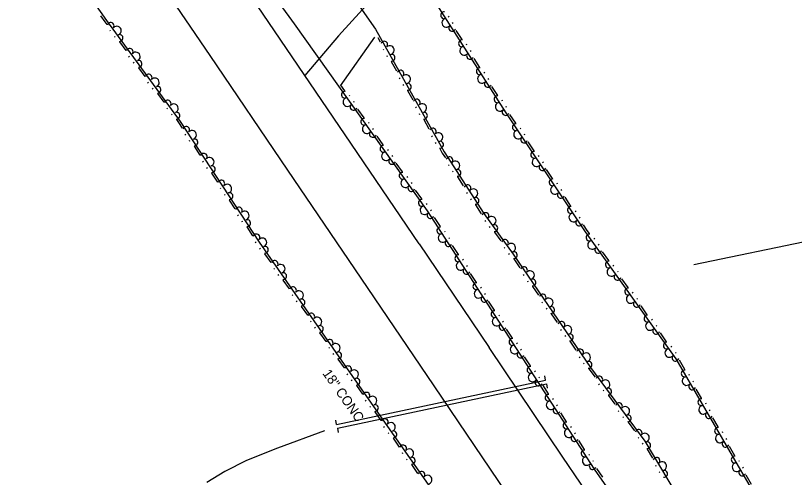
# Model space of a CAD drawing. Extents: x 2030130 to 2036320, y 723205 to 762423.
# Drawn here: x 2032827.6 to 2033126.1, y 761768 to 761944.8 of the extents above; entities that cross this region are included whole.
import ezdxf

# ---------------------------------------------------------------- set-up
doc = ezdxf.new("R2010")
doc.units = 0
for name, color, linetype in [('Draft_Station Labels Major', 7, 'Continuous'), ('Draft_Station Tics Major', 7, 'Continuous'), ('Draft_Station Tics Minor', 7, 'Continuous'), ('Old_Level_26', 7, 'Continuous'), ('Prop Alignment Horizontal', 7, 'Continuous')]:
    doc.layers.add(name, color=color, linetype=linetype)

msp = doc.modelspace()

# ---------------------------------------------------------------- linework, layer by layer
at = {"layer": 'Draft_Station Labels Major'}
for p, q in [((2032951.33, 761937.1), (2032938.5, 761921.91)), ((2032982.25, 761857.44), (2033009.06, 761817.74)), ((2032959.96, 761844.28), (2032987.95, 761803.12))]:
    msp.add_line(p, q, dxfattribs=at)
for points in [[(2032982.25, 761857.44), (2032953.98, 761899.13), (2032895.43, 761985.31), (2032867.48, 762026.64), (2032839.86, 762067.31), (2032810.94, 762109.31), (2032783.52, 762149.89), (2032755.69, 762190.54), (2032727.21, 762232.52), (2032699.29, 762273.24), (2032670.84, 762315.05), (2032643.99, 762354.39), (2032615.89, 762395.7), (2032597.19, 762422.99)], [(2032578.53, 762404.38), (2032622.03, 762340.46), (2032649.81, 762299.71), (2032677.92, 762258.76), (2032706.15, 762217.66), (2032734.05, 762176.43), (2032762.1, 762135.36), (2032790.25, 762094.19), (2032818.14, 762052.99), (2032846.2, 762011.84), (2032874.09, 761970.67), (2032902.04, 761929.59), (2032931.85, 761885.67), (2032959.96, 761844.28)], [(2032951.33, 761937.1), (2032972.48, 761960.26), (2032985.71, 761977.44)], [(2033317.86, 761363.04), (2033290.43, 761403.19), (2033260.47, 761446.88), (2033232.75, 761487.83), (2033204.6, 761528.87), (2033176.73, 761570.42), (2033148.96, 761611.47), (2033120.54, 761652.92), (2033093.45, 761693.44), (2033064.45, 761735.88), (2033037.38, 761775.77), (2033009.06, 761817.74)], [(2032987.95, 761803.12), (2033043.65, 761720.79), (2033056.64, 761702.34), (2033057.8, 761696.58), (2033076.72, 761668.89), (2033082.75, 761662.9), (2033099.45, 761638.44), (2033127.47, 761597.33), (2033155.33, 761556.18), (2033183.52, 761515.12), (2033211.27, 761473.78), (2033239.33, 761432.83), (2033268.78, 761389.51), (2033297.27, 761347.85)]]:
    msp.add_lwpolyline(points, dxfattribs=at)
at = {"layer": 'Draft_Station Tics Major'}
msp.add_line((2032952.18, 761917.95), (2032965.29, 761936.63), dxfattribs=at)
for points in [[(2033121.18, 761743.95), (2033080.74, 761813.47), (2033046.05, 761862.02), (2033015.65, 761907.58), (2032980.17, 761963.3), (2032941.81, 762027.2), (2032908.21, 762064.45), (2032877.87, 762105.34)], [(2033107.4, 761688.4), (2033049.51, 761771.21), (2032985.52, 761870.07), (2032934.46, 761941.71), (2032872.35, 762027.01), (2032832.35, 762090.98)], [(2032857.5, 762090.26), (2032871.14, 762073.87), (2032878.45, 762062.18), (2032888.1, 762049.28), (2032898.38, 762032.64), (2032910.79, 762015.75), (2032922.64, 761999.26), (2032936.88, 761980.71), (2032951.77, 761959.4), (2032965.55, 761939.68), (2032981.68, 761910.94), (2032991.86, 761892.63), (2033007.03, 761869.02), (2033018.32, 761853.44), (2033031.66, 761833.88), (2033047.89, 761810.12), (2033068.77, 761781.86), (2033086.33, 761752.31)], [(2032987.59, 761762.73), (2032957.8, 761805.4), (2032921.13, 761858.06), (2032890.88, 761904.34), (2032862.59, 761942.95), (2032834.05, 761983.65), (2032801.35, 762033.01), (2032781.96, 762059.34)], [(2032862.7, 761941.41), (2032861.92, 761942.47), (2032860.31, 761944.77)], [(2032993.78, 761944.22), (2032993.56, 761944.57)], [(2032995.32, 761941.81), (2032995.1, 761942.15)], [(2032864.06, 761938.85), (2032863.82, 761939.18)], [(2032998.72, 761935.7), (2032996.52, 761939.16)], [(2032865.76, 761936.54), (2032865.52, 761936.87)], [(2032966.46, 761936.39), (2032967.39, 761934.73)], [(2032869.97, 761931.49), (2032867.54, 761934.8)], [(2033000.61, 761933.5), (2033000.39, 761933.85)], [(2032968.44, 761932.03), (2032968.64, 761931.67)], [(2033002.15, 761931.08), (2033001.93, 761931.43)], [(2032871.33, 761928.93), (2032871.09, 761929.26)], [(2032969.84, 761929.53), (2032970.04, 761929.17)], [(2032971.6, 761927.22), (2032973.61, 761923.65)], [(2033005.55, 761924.98), (2033003.35, 761928.44)], [(2032873.03, 761926.61), (2032872.79, 761926.95)], [(2032877.24, 761921.56), (2032874.82, 761924.87)], [(2033007.44, 761922.78), (2033007.21, 761923.12)], [(2032878.61, 761919.01), (2032878.36, 761919.34)], [(2032953.77, 761916.03), (2032952.21, 761918.22)], [(2032974.66, 761920.94), (2032974.86, 761920.59)], [(2032976.06, 761918.44), (2032976.26, 761918.08)], [(2033008.98, 761920.36), (2033008.76, 761920.7)], [(2032880.3, 761916.69), (2032880.06, 761917.02)], [(2032977.83, 761916.14), (2032979.83, 761912.56)], [(2033012.38, 761914.25), (2033010.17, 761917.71)], [(2032884.51, 761911.64), (2032882.09, 761914.95)], [(2032955.77, 761913.93), (2032955.53, 761914.26)], [(2033014.26, 761912.05), (2033014.04, 761912.4)], [(2032885.88, 761909.08), (2032885.64, 761909.41)], [(2032957.44, 761911.59), (2032957.2, 761911.92)], [(2032980.88, 761909.86), (2032981.08, 761909.5)], [(2033015.81, 761909.63), (2033015.58, 761909.98)], [(2032887.58, 761906.77), (2032887.33, 761907.1)], [(2032961.15, 761905.67), (2032958.77, 761909.01)], [(2032982.27, 761907.35), (2032982.47, 761906.99)], [(2033019.29, 761903.61), (2033017.01, 761907.02)], [(2032891.64, 761901.67), (2032890.2, 761903.88), (2032889.36, 761905.02)], [(2032963.15, 761903.58), (2032962.91, 761903.91)], [(2032984.02, 761905.04), (2032986.01, 761901.46)], [(2032964.82, 761901.24), (2032964.58, 761901.57)], [(2033021.22, 761901.45), (2033021, 761901.79)], [(2032892.87, 761899.04), (2032892.65, 761899.39)], [(2032968.53, 761895.32), (2032966.15, 761898.66)], [(2032987.05, 761898.75), (2032987.25, 761898.39)], [(2033022.82, 761899.06), (2033022.59, 761899.4)], [(2032894.44, 761896.64), (2032894.22, 761896.98)], [(2032898.37, 761891.37), (2032896.13, 761894.81)], [(2032988.44, 761896.24), (2032988.64, 761895.88)], [(2033026.35, 761893.03), (2033024.07, 761896.44)], [(2032970.53, 761893.22), (2032970.29, 761893.56)], [(2032972.2, 761890.88), (2032971.96, 761891.22)], [(2032990.2, 761893.93), (2032991.15, 761892.2), (2032992.33, 761890.37)], [(2033028.28, 761890.87), (2033028.05, 761891.21)], [(2032899.6, 761888.75), (2032899.38, 761889.09)], [(2032975.91, 761884.97), (2032973.53, 761888.31)], [(2033029.87, 761888.48), (2033029.64, 761888.83)], [(2032901.17, 761886.34), (2032900.95, 761886.69)], [(2032993.54, 761887.73), (2032993.76, 761887.39)], [(2032995.09, 761885.32), (2032995.31, 761884.97)], [(2033033.4, 761882.46), (2033031.13, 761885.87)], [(2032905.1, 761881.07), (2032902.86, 761884.51)], [(2032977.91, 761882.87), (2032977.67, 761883.2)], [(2032996.99, 761883.12), (2032999.21, 761879.67)], [(2032979.58, 761880.53), (2032979.34, 761880.87)], [(2033035.34, 761880.3), (2033035.11, 761880.64)], [(2032906.33, 761878.45), (2032906.11, 761878.79)], [(2032907.9, 761876.05), (2032907.68, 761876.39)], [(2032983.29, 761874.62), (2032980.91, 761877.96)], [(2033000.42, 761877.04), (2033000.64, 761876.69)], [(2033036.93, 761877.91), (2033036.7, 761878.25)], [(2032911.84, 761870.78), (2032909.59, 761874.21)], [(2033001.97, 761874.62), (2033002.19, 761874.28)], [(2033040.46, 761871.88), (2033038.18, 761875.29)], [(2032985.29, 761872.52), (2032985.05, 761872.85)], [(2032986.96, 761870.11), (2032986.74, 761870.46)], [(2033003.87, 761872.43), (2033006.08, 761868.98)], [(2032913.06, 761868.15), (2032912.84, 761868.49)], [(2032990.41, 761864.04), (2032988.18, 761867.48)], [(2033042.39, 761869.72), (2033042.17, 761870.06)], [(2033043.98, 761867.33), (2033043.76, 761867.67)], [(2032914.63, 761865.75), (2032914.41, 761866.09)], [(2033007.44, 761866.36), (2033007.68, 761866.03)], [(2033047.54, 761861.35), (2033046.72, 761862.49), (2033045.24, 761864.72)], [(2032918.57, 761860.48), (2032916.32, 761863.91)], [(2032992.31, 761861.85), (2032992.09, 761862.2)], [(2033009.12, 761864.04), (2033009.37, 761863.7)], [(2033011.14, 761861.95), (2033013.55, 761858.63)], [(2032993.87, 761859.44), (2032993.64, 761859.79)], [(2033049.54, 761859.25), (2033049.3, 761859.59)], [(2032919.79, 761857.85), (2032919.57, 761858.2)], [(2032921.44, 761855.46), (2032921.21, 761855.79)], [(2032997.31, 761853.37), (2032995.08, 761856.81)], [(2033014.9, 761856.07), (2033015.14, 761855.74)], [(2033051.21, 761856.92), (2033050.97, 761857.25)], [(2032925.53, 761850.31), (2032923.19, 761853.67)], [(2033016.58, 761853.74), (2033016.82, 761853.41)], [(2033054.93, 761851.01), (2033052.54, 761854.34)], [(2032999.22, 761851.18), (2032998.99, 761851.52)], [(2033018.55, 761851.65), (2033020.86, 761848.26)], [(2032926.83, 761847.72), (2032926.6, 761848.05)], [(2033000.78, 761848.77), (2033000.55, 761849.11)], [(2033056.93, 761848.91), (2033056.69, 761849.24)], [(2033058.6, 761846.58), (2033058.36, 761846.91)], [(2032928.47, 761845.36), (2032928.24, 761845.7)], [(2032932.56, 761840.21), (2032930.22, 761843.57)], [(2033004.22, 761842.69), (2033001.99, 761846.14)], [(2033022.14, 761845.66), (2033022.37, 761845.32)], [(2033062.32, 761840.66), (2033059.93, 761844)], [(2033006.12, 761840.51), (2033005.9, 761840.85)], [(2033023.75, 761843.29), (2033023.99, 761842.95)], [(2033025.71, 761841.15), (2033028.02, 761837.76)], [(2032933.86, 761837.62), (2032933.63, 761837.95)], [(2033007.68, 761838.1), (2033007.46, 761838.44)], [(2033064.32, 761838.57), (2033064.08, 761838.9)], [(2032935.5, 761835.26), (2032935.27, 761835.6)], [(2033011.13, 761832.02), (2033008.9, 761835.46)], [(2033029.3, 761835.16), (2033029.53, 761834.82)], [(2033065.99, 761836.23), (2033065.75, 761836.56)], [(2032939.59, 761830.11), (2032937.25, 761833.48)], [(2033030.92, 761832.78), (2033031.15, 761832.45)], [(2033069.71, 761830.32), (2033067.32, 761833.66)], [(2033013.03, 761829.83), (2033012.81, 761830.18)], [(2033032.88, 761830.65), (2033035.19, 761827.26)], [(2033071.71, 761828.22), (2033071.47, 761828.56)], [(2032940.89, 761827.52), (2032940.66, 761827.86)], [(2032942.53, 761825.17), (2032942.3, 761825.5)], [(2033014.59, 761827.43), (2033014.37, 761827.77)], [(2033073.38, 761825.89), (2033073.14, 761826.22)], [(2032946.62, 761820.02), (2032944.28, 761823.38)], [(2033018.03, 761821.35), (2033015.81, 761824.79)], [(2033036.47, 761824.66), (2033036.7, 761824.32)], [(2033077.1, 761819.97), (2033074.71, 761823.31)], [(2033038.09, 761822.29), (2033038.32, 761821.95)], [(2033040.05, 761820.15), (2033042.36, 761816.76)], [(2032947.92, 761817.43), (2032947.69, 761817.76)], [(2033019.94, 761819.16), (2033019.72, 761819.51)], [(2033021.5, 761816.75), (2033021.28, 761817.1)], [(2033079.1, 761817.88), (2033078.86, 761818.21)], [(2032949.57, 761815.07), (2032949.33, 761815.41)], [(2033024.94, 761810.67), (2033022.71, 761814.12)], [(2033043.64, 761814.16), (2033043.87, 761813.82)], [(2033080.77, 761815.54), (2033080.53, 761815.87)], [(2032953.65, 761809.92), (2032951.31, 761813.29)], [(2033045.26, 761811.79), (2033045.49, 761811.45)], [(2033084.11, 761809.3), (2033082.05, 761812.84)], [(2032954.95, 761807.33), (2032954.72, 761807.66)], [(2033026.85, 761808.49), (2033026.62, 761808.83)], [(2033047.24, 761809.63), (2033049.67, 761806.33)], [(2032956.6, 761804.97), (2032956.36, 761805.31)], [(2033028.41, 761806.08), (2033028.18, 761806.42)], [(2033085.91, 761807.02), (2033085.71, 761807.38)], [(2033087.36, 761804.54), (2033087.15, 761804.9)], [(2032960.69, 761799.83), (2032958.34, 761803.19)], [(2033031.85, 761800), (2033029.62, 761803.45)], [(2033051.05, 761803.78), (2033051.29, 761803.45)], [(2033090.51, 761798.31), (2033088.44, 761801.85)], [(2033052.76, 761801.47), (2033053, 761801.14)], [(2033054.79, 761799.4), (2033057.23, 761796.1)], [(2032961.99, 761797.24), (2032961.76, 761797.57)], [(2033033.75, 761797.82), (2033033.53, 761798.16)], [(2033035.31, 761795.41), (2033035.09, 761795.75)], [(2033092.31, 761796.03), (2033092.1, 761796.39)], [(2032963.64, 761794.88), (2032963.4, 761795.22)], [(2032967.73, 761789.74), (2032965.38, 761793.1)], [(2033038.76, 761789.33), (2033036.53, 761792.77)], [(2033058.6, 761793.55), (2033058.85, 761793.22)], [(2033093.75, 761793.55), (2033093.54, 761793.91)], [(2033060.31, 761791.24), (2033060.55, 761790.91)], [(2033096.9, 761787.32), (2033094.84, 761790.86)], [(2032969.04, 761787.15), (2032968.8, 761787.49)], [(2033040.66, 761787.14), (2033040.44, 761787.49)], [(2033062.34, 761789.17), (2033064.78, 761785.87)], [(2032970.68, 761784.8), (2032970.45, 761785.13)], [(2033042.22, 761784.73), (2033042, 761785.08)], [(2033098.7, 761785.04), (2033098.49, 761785.4)], [(2032974.77, 761779.65), (2032972.42, 761783.01)], [(2033045.67, 761778.66), (2033043.44, 761782.1)], [(2033066.16, 761783.32), (2033066.4, 761782.99)], [(2033067.78, 761781.11), (2033067.99, 761780.75)], [(2033100.14, 761782.56), (2033099.94, 761782.92)], [(2033069.6, 761778.85), (2033071.7, 761775.32)], [(2033103.29, 761776.33), (2033101.23, 761779.88)], [(2032976.08, 761777.06), (2032975.84, 761777.4)], [(2032977.72, 761774.71), (2032977.49, 761775.04)], [(2033047.57, 761776.47), (2033047.35, 761776.81)], [(2032981.81, 761769.56), (2032979.47, 761772.92)], [(2033049.13, 761774.06), (2033048.91, 761774.4)], [(2033072.81, 761772.65), (2033073.02, 761772.29)], [(2033105.09, 761774.06), (2033104.89, 761774.41)], [(2033106.54, 761771.58), (2033106.33, 761771.93)], [(2033052.69, 761768.1), (2033050.34, 761771.46)], [(2033074.28, 761770.18), (2033074.49, 761769.83)], [(2033109.69, 761765.34), (2033107.62, 761768.89)]]:
    msp.add_lwpolyline(points, dxfattribs=at)
for centre, radius, start, end in [((2032991.86, 761944.95), 1.3, 83.2553, 284.0518), ((2032864.08, 761940.9), 1.3, 324.6678, 165.4643), ((2032992.71, 761942.09), 1.69, 108.4506, 316.523), ((2032866.44, 761939.07), 1.69, 292.1966, 140.2691), ((2032994.94, 761940.1), 1.3, 140.9217, 341.7183), ((2032867.48, 761936.27), 1.3, 267.0013, 107.7979), ((2032968.91, 761933.7), 1.3, 317.7422, 158.5388), ((2032971.03, 761931.6), 1.69, 285.271, 133.3435), ((2032998.69, 761934.22), 1.3, 83.2553, 284.0518), ((2032999.54, 761931.36), 1.69, 108.4506, 316.523), ((2032871.36, 761930.98), 1.3, 324.6678, 165.4643), ((2032873.71, 761929.15), 1.69, 292.1966, 140.2691), ((2032971.72, 761928.7), 1.3, 260.0757, 100.8723), ((2033001.77, 761929.38), 1.3, 140.9217, 341.7183), ((2032874.75, 761926.35), 1.3, 267.0013, 107.7979), ((2033005.52, 761923.5), 1.3, 83.2553, 284.0518), ((2032878.63, 761921.06), 1.3, 324.6678, 165.4643), ((2032975.13, 761922.62), 1.3, 317.7422, 158.5388), ((2032977.25, 761920.52), 1.69, 285.271, 133.3435), ((2033006.37, 761920.64), 1.69, 108.4506, 316.523), ((2032880.99, 761919.23), 1.69, 292.1966, 140.2691), ((2032977.94, 761917.61), 1.3, 260.0757, 100.8723), ((2033008.6, 761918.66), 1.3, 140.9217, 341.7183), ((2032882.02, 761916.43), 1.3, 267.0013, 107.7979), ((2032953.82, 761914.55), 1.3, 86.2505, 287.047), ((2032885.9, 761911.13), 1.3, 324.6678, 165.4643), ((2032954.82, 761911.73), 1.69, 111.4457, 319.5182), ((2032981.35, 761911.53), 1.3, 317.7422, 158.5388), ((2033012.34, 761912.78), 1.3, 83.2553, 284.0518), ((2032888.26, 761909.3), 1.69, 292.1966, 140.2691), ((2032957.15, 761909.87), 1.3, 143.9169, 344.7135), ((2032983.47, 761909.42), 1.69, 285.0101, 133.0826), ((2033013.19, 761909.91), 1.69, 108.4506, 316.523), ((2032889.29, 761906.5), 1.3, 267.0013, 107.7979), ((2032984.14, 761906.51), 1.3, 259.8148, 100.6114), ((2033015.43, 761907.93), 1.3, 140.9217, 341.7183), ((2032961.2, 761904.2), 1.3, 86.2505, 287.047), ((2033019.29, 761902.13), 1.3, 84.4785, 285.2751), ((2032893, 761901.09), 1.3, 321.6062, 162.4027), ((2032895.26, 761899.14), 1.69, 289.135, 137.2075), ((2032962.2, 761901.38), 1.69, 111.4457, 319.5182), ((2032964.53, 761899.52), 1.3, 143.9169, 344.7135), ((2032987.53, 761900.42), 1.3, 317.4813, 158.2778), ((2033020.2, 761899.29), 1.69, 109.6738, 317.7463), ((2032896.14, 761896.28), 1.3, 263.9397, 104.7363), ((2032989.64, 761898.31), 1.69, 285.0101, 133.0826), ((2033022.48, 761897.35), 1.3, 142.145, 342.9416), ((2032968.58, 761893.84), 1.3, 86.2505, 287.047), ((2032990.31, 761895.4), 1.3, 259.8148, 100.6114), ((2032899.73, 761890.79), 1.3, 321.6062, 162.4027), ((2032969.58, 761891.03), 1.69, 111.4457, 319.5182), ((2033026.35, 761891.55), 1.3, 84.4785, 285.2751), ((2032901.99, 761888.84), 1.69, 289.135, 137.2075), ((2032971.91, 761889.17), 1.3, 143.9169, 344.7135), ((2032993.91, 761889.43), 1.3, 321.1743, 161.9709), ((2032996.15, 761887.46), 1.69, 288.7031, 136.7756), ((2033027.26, 761888.71), 1.69, 109.6738, 317.7463), ((2032902.87, 761885.99), 1.3, 263.9397, 104.7363), ((2032997.01, 761884.6), 1.3, 263.5078, 104.3044), ((2033029.53, 761886.78), 1.3, 142.145, 342.9416), ((2032975.96, 761883.49), 1.3, 86.2505, 287.047), ((2032976.96, 761880.68), 1.69, 111.4457, 319.5182), ((2033033.4, 761880.98), 1.3, 84.4785, 285.2751), ((2032906.46, 761880.49), 1.3, 321.6062, 162.4027), ((2032908.72, 761878.54), 1.69, 289.135, 137.2075), ((2032979.29, 761878.82), 1.3, 143.9169, 344.7135), ((2033000.79, 761878.74), 1.3, 321.1743, 161.9709), ((2033034.31, 761878.13), 1.69, 109.6738, 317.7463), ((2032909.61, 761875.69), 1.3, 263.9397, 104.7363), ((2033003.03, 761876.77), 1.69, 288.7031, 136.7756), ((2033036.59, 761876.2), 1.3, 142.145, 342.9416), ((2032983.34, 761873.14), 1.3, 86.2505, 287.047), ((2033003.89, 761873.91), 1.3, 263.5078, 104.3044), ((2032913.2, 761870.2), 1.3, 321.6062, 162.4027), ((2032984.34, 761870.33), 1.69, 111.4457, 319.5182), ((2033040.46, 761870.4), 1.3, 84.4785, 285.2751), ((2032915.45, 761868.24), 1.69, 289.135, 137.2075), ((2032986.6, 761868.41), 1.3, 141.3468, 342.1434), ((2033007.71, 761868.08), 1.3, 324.3576, 165.1542), ((2033010.06, 761866.24), 1.69, 291.8864, 139.9589), ((2033041.37, 761867.56), 1.69, 109.6738, 317.7463), ((2032916.34, 761865.39), 1.3, 263.9397, 104.7363), ((2033011.08, 761863.43), 1.3, 266.6912, 107.4877), ((2033043.64, 761865.63), 1.3, 142.145, 342.9416), ((2032990.38, 761862.56), 1.3, 83.6804, 284.4769), ((2032919.93, 761859.9), 1.3, 321.6062, 162.4027), ((2032922.19, 761857.97), 1.69, 290.8132, 138.8857), ((2032991.26, 761859.71), 1.69, 108.8756, 316.9481), ((2032993.5, 761857.74), 1.3, 141.3468, 342.1434), ((2033015.17, 761857.79), 1.3, 324.3576, 165.1542), ((2033047.58, 761859.87), 1.3, 86.3128, 287.1094), ((2033048.58, 761857.06), 1.69, 111.5081, 319.5806), ((2032923.16, 761855.15), 1.3, 265.618, 106.4145), ((2033017.52, 761855.94), 1.69, 291.8864, 139.9589), ((2033050.92, 761855.2), 1.3, 143.9793, 344.7759), ((2032997.29, 761851.89), 1.3, 83.6804, 284.4769), ((2033018.53, 761853.13), 1.3, 265.064, 105.8606), ((2032926.91, 761849.76), 1.3, 323.2844, 164.081), ((2032929.22, 761847.88), 1.69, 290.8132, 138.8857), ((2032998.16, 761849.03), 1.69, 108.8756, 316.9481), ((2033054.97, 761849.53), 1.3, 86.3128, 287.1094), ((2033000.41, 761847.07), 1.3, 141.3468, 342.1434), ((2033022.46, 761847.37), 1.3, 322.7305, 163.527), ((2033024.76, 761845.46), 1.69, 290.2593, 138.3318), ((2033055.97, 761846.72), 1.69, 111.5081, 319.5806), ((2032930.19, 761845.05), 1.3, 265.618, 106.4145), ((2033025.7, 761842.63), 1.3, 265.064, 105.8606), ((2033058.31, 761844.86), 1.3, 143.9793, 344.7759), ((2032933.94, 761839.67), 1.3, 323.2844, 164.081), ((2033004.2, 761841.22), 1.3, 83.6804, 284.4769), ((2033062.36, 761839.19), 1.3, 86.3128, 287.1094), ((2032936.25, 761837.78), 1.69, 290.8132, 138.8857), ((2033005.07, 761838.36), 1.69, 108.8756, 316.9481), ((2033029.62, 761836.87), 1.3, 322.7305, 163.527), ((2033063.37, 761836.37), 1.69, 111.5081, 319.5806), ((2032937.22, 761834.96), 1.3, 265.618, 106.4145), ((2033007.32, 761836.4), 1.3, 141.3468, 342.1434), ((2033031.92, 761834.96), 1.69, 290.2593, 138.3318), ((2033065.7, 761834.51), 1.3, 143.9793, 344.7759), ((2033011.11, 761830.54), 1.3, 83.6804, 284.4769), ((2033032.86, 761832.12), 1.3, 265.1074, 105.904), ((2032940.97, 761829.57), 1.3, 323.2844, 164.081), ((2032943.28, 761827.68), 1.69, 290.8132, 138.8857), ((2033011.98, 761827.69), 1.69, 108.8756, 316.9481), ((2033069.75, 761828.84), 1.3, 86.3128, 287.1094), ((2032944.25, 761824.86), 1.3, 265.618, 106.4145), ((2033014.23, 761825.72), 1.3, 141.3468, 342.1434), ((2033036.79, 761826.37), 1.3, 322.7739, 163.5704), ((2033039.09, 761824.46), 1.69, 290.3027, 138.3751), ((2033070.76, 761826.03), 1.69, 111.5081, 319.5806), ((2033040.03, 761821.63), 1.3, 265.1074, 105.904), ((2033073.09, 761824.17), 1.3, 143.9793, 344.7759), ((2032948, 761819.47), 1.3, 323.2844, 164.081), ((2033018.02, 761819.87), 1.3, 83.6804, 284.4769), ((2033077.15, 761818.5), 1.3, 86.3128, 287.1094), ((2032950.31, 761817.59), 1.69, 290.8132, 138.8857), ((2033018.89, 761817.01), 1.69, 108.8756, 316.9481), ((2033043.96, 761815.87), 1.3, 322.7739, 163.5704), ((2033078.15, 761815.68), 1.69, 111.5081, 319.5806), ((2032951.28, 761814.76), 1.3, 265.618, 106.4145), ((2033021.13, 761815.05), 1.3, 141.3468, 342.1434), ((2033046.26, 761813.96), 1.69, 290.3027, 138.3751), ((2033080.48, 761813.83), 1.3, 143.9793, 344.7759), ((2032955.03, 761809.38), 1.3, 323.2844, 164.081), ((2033047.2, 761811.13), 1.3, 265.1074, 105.904), ((2032957.34, 761807.49), 1.69, 290.8132, 138.8857), ((2033024.92, 761809.2), 1.3, 83.6804, 284.4769), ((2033025.79, 761806.34), 1.69, 108.8756, 316.9481), ((2033084.02, 761807.82), 1.3, 80.9602, 281.7568), ((2032958.31, 761804.67), 1.3, 265.6873, 106.4839), ((2033028.04, 761804.38), 1.3, 141.3468, 342.1434), ((2033051.31, 761805.5), 1.3, 324.8827, 165.6793), ((2033053.67, 761803.67), 1.69, 292.4115, 140.484), ((2033084.76, 761804.93), 1.69, 106.1555, 314.228), ((2033054.72, 761800.88), 1.3, 267.2163, 108.0128), ((2033086.91, 761802.86), 1.3, 138.6267, 339.4232), ((2032962.06, 761799.29), 1.3, 323.3538, 164.1504), ((2032964.38, 761797.4), 1.69, 290.8826, 138.9551), ((2033031.83, 761798.52), 1.3, 83.6804, 284.4769), ((2032965.35, 761794.58), 1.3, 265.6873, 106.4839), ((2033032.7, 761795.67), 1.69, 108.8756, 316.9481), ((2033058.86, 761795.27), 1.3, 324.8827, 165.6793), ((2033090.42, 761796.83), 1.3, 80.9602, 281.7568), ((2033034.95, 761793.7), 1.3, 141.3468, 342.1434), ((2033061.23, 761793.45), 1.69, 292.4115, 140.484), ((2033091.15, 761793.94), 1.69, 106.1555, 314.228), ((2033093.3, 761791.87), 1.3, 138.6267, 339.4232), ((2032969.11, 761789.2), 1.3, 323.3538, 164.1504), ((2033062.27, 761790.65), 1.3, 267.2163, 108.0128), ((2032971.42, 761787.31), 1.69, 290.8826, 138.9551), ((2033038.74, 761787.85), 1.3, 83.6804, 284.4769), ((2033096.81, 761785.84), 1.3, 80.9602, 281.7568), ((2032972.39, 761784.49), 1.3, 265.6873, 106.4839), ((2033039.61, 761785), 1.69, 108.8756, 316.9481), ((2033041.86, 761783.03), 1.3, 141.3468, 342.1434), ((2033066.41, 761785.04), 1.3, 324.8827, 165.6793), ((2033068.78, 761783.22), 1.69, 292.4115, 140.484), ((2033097.54, 761782.95), 1.69, 106.1555, 314.228), ((2033069.68, 761780.33), 1.3, 261.499, 102.2955), ((2033099.7, 761780.88), 1.3, 138.6267, 339.4232), ((2032976.15, 761779.11), 1.3, 323.3538, 164.1504), ((2032978.46, 761777.23), 1.69, 290.8826, 138.9551), ((2033045.65, 761777.18), 1.3, 83.6804, 284.4769), ((2032979.44, 761774.4), 1.3, 265.6873, 106.4839), ((2033046.52, 761774.32), 1.69, 108.8756, 316.9481), ((2033073.24, 761774.33), 1.3, 319.1654, 159.962), ((2033103.2, 761774.86), 1.3, 80.9602, 281.7568), ((2033048.77, 761772.36), 1.3, 141.3468, 342.1434), ((2033075.41, 761772.28), 1.69, 286.6942, 134.7667), ((2033103.94, 761771.96), 1.69, 106.1555, 314.228), ((2032983.19, 761769.02), 1.3, 323.3538, 164.1504), ((2032985.51, 761767.14), 1.69, 290.8826, 138.9551), ((2033076.17, 761769.4), 1.3, 261.499, 102.2955), ((2033106.09, 761769.89), 1.3, 138.6267, 339.4232)]:
    msp.add_arc(centre, radius, start, end, dxfattribs=at)
at = {"layer": 'Draft_Station Tics Minor'}
for p, q in [((2033030.72, 761805.24), (2033030.38, 761806.85)), ((2033031.03, 761803.8), (2033031.37, 761802.19)), ((2032950.64, 761788.28), (2032950.3, 761789.89)), ((2032950.95, 761786.84), (2032951.29, 761785.23))]:
    msp.add_line(p, q, dxfattribs=at)
for points in [[(2032950.64, 761788.28), (2033030.72, 761805.24)], [(2032950.95, 761786.84), (2033031.03, 761803.8)]]:
    msp.add_lwpolyline(points, dxfattribs=at)
at = {"layer": 'Prop Alignment Horizontal'}
msp.add_line((2033143.14, 761860.92), (2033087.6, 761849.37), dxfattribs=at)
msp.add_lwpolyline([(2032946.02, 761785.79), (2032927.96, 761779.26), (2032916.13, 761774.45), (2032907.84, 761770.26), (2032900.95, 761766.12)], dxfattribs=at)

# ---------------------------------------------------------------- texts
at = {"layer": 'Old_Level_26'}
msp.add_text('18" CONC', height=3.691, rotation=305.1848, dxfattribs=at).set_placement((2032945.08, 761807.81))

doc.saveas('drawing.dxf')
